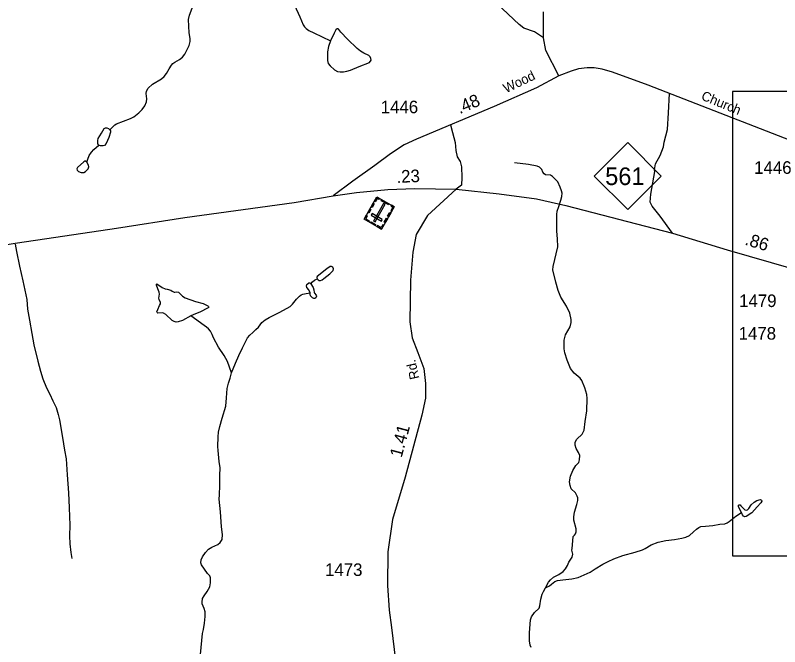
# Model space of a CAD drawing. Extents: x 2126262 to 2293712, y 749403 to 919119.
# Drawn here: x 2268864 to 2276459, y 884123 to 890401 of the extents above; entities that cross this region are included whole.
import ezdxf

# ---------------------------------------------------------------- set-up
doc = ezdxf.new("R2010")
doc.units = 0
for name, color, linetype in [('Exist Cultural Cemetery CELL', 7, 'Continuous'), ('Exist Hydrographic Misc Water Feature', 7, 'Continuous'), ('Exist Hydrographic Pond Under 1500 Sq Ft', 7, 'Continuous'), ('Exist Road Non-System Type 51', 7, 'Continuous'), ('Exist Road Primary NC Attributed', 7, 'Continuous'), ('Exist Road Primary NC Service Mileage Hundredths English Label', 7, 'Continuous'), ('Exist Road Primary NC Shield CELL', 7, 'Continuous'), ('Exist Road Primary NC Shield Number Label', 7, 'Continuous'), ('Exist Road Secondary Mileage Hundredths English Label', 7, 'Continuous'), ('Exist Road Secondary Type 51 Attributed', 7, 'Continuous'), ('Exist Road Secondary Type 51 Label', 7, 'Continuous'), ('Exist Road Secondary Type 51 Number Label', 7, 'Continuous'), ('Map Preparation Inset Cut Line', 7, 'Continuous')]:
    doc.layers.add(name, color=color, linetype=linetype)

msp = doc.modelspace()

# ---------------------------------------------------------------- linework, layer by layer
at = {"layer": 'Exist Cultural Cemetery CELL'}
for points in [[(2272503, 888275.5), (2272330.4, 888374.6), (2272457.1, 888595.4), (2272629.8, 888496.3)], [(2272485.9, 888578.9), (2272480.2, 888569), (2272461.1, 888579.9), (2272441, 888544.9), (2272431.3, 888550.4), (2272457.1, 888595.4)], [(2272574.3, 888514.9), (2272500.7, 888557.2), (2272506.3, 888567.1), (2272579.9, 888524.8)], [(2272431, 888527.1), (2272409.5, 888489.5), (2272399.6, 888495.2), (2272421.1, 888532.7)], [(2272423.1, 888355.1), (2272439.3, 888345.9), (2272540.2, 888521.7), (2272524, 888531)], [(2272601.1, 888512.7), (2272595.4, 888502.8), (2272614.5, 888491.8), (2272594.3, 888456.8), (2272604, 888451.2), (2272629.8, 888496.2)], [(2272351.9, 888412.2), (2272361.7, 888406.6), (2272345.7, 888378.6), (2272380.9, 888358.5), (2272375.4, 888348.8), (2272330.3, 888374.6)], [(2272398.2, 888469.9), (2272376.6, 888432.3), (2272366.7, 888438), (2272388.3, 888475.6)], [(2272501.5, 888354.8), (2272510.8, 888371), (2272408.7, 888429.6), (2272399.4, 888413.4)], [(2272595, 888435.6), (2272573.5, 888398.1), (2272563.6, 888403.7), (2272585.1, 888441.3)], [(2272438.8, 888312.4), (2272393.9, 888338.2), (2272399.5, 888348), (2272444.5, 888322.2)], [(2272561.5, 888377.3), (2272540, 888339.8), (2272530.1, 888345.4), (2272551.7, 888383)], [(2272524.6, 888313), (2272514.8, 888318.7), (2272498.7, 888290.8), (2272463.6, 888311), (2272458, 888301.3), (2272503, 888275.5)]]:
    msp.add_lwpolyline(points, close=True, dxfattribs=at)
at = {"layer": 'Exist Hydrographic Misc Water Feature'}
for points in [[(2269805.2, 889262.9), (2269832.3, 889290.1), (2269852.1, 889309.9), (2269869.7, 889322), (2269940.1, 889348.4), (2270008.3, 889374.8), (2270041.3, 889392.4), (2270090.8, 889430.9), (2270123.8, 889465.1), (2270150.2, 889501.4), (2270168.9, 889540.6), (2270172.2, 889570.3), (2270163.4, 889624.2), (2270166.7, 889646.2), (2270185.4, 889677), (2270226.1, 889716.7), (2270316.3, 889767.3), (2270344.9, 889792.6), (2270365.8, 889822.3), (2270393.3, 889869.6), (2270415.9, 889905.3), (2270430.2, 889922.9), (2270450, 889936.1), (2270495.1, 889961.4), (2270525.9, 889985.6), (2270550.1, 890015.4), (2270573.2, 890059.4), (2270590.8, 890100.1), (2270602.9, 890138.3), (2270602.9, 890171.3), (2270591.9, 890226.4), (2270586.4, 890357.3), (2270595.2, 890400.3), (2270632.6, 890498.9)], [(2271639.3, 890500.4), (2271691, 890383.7), (2271725.7, 890307), (2271737.8, 890286.1), (2271755.4, 890268.5), (2271780.7, 890249.8), (2271831.3, 890224.5), (2271995.2, 890146.3)], [(2269575.3, 888939.7), (2269586.3, 888971.6), (2269599.5, 889008), (2269622.6, 889041), (2269644.6, 889066.3), (2269694.1, 889110.3)], [(2274133.1, 884708), (2274161.1, 884764.9), (2274181.6, 884788.6), (2274210.7, 884813.4), (2274263.5, 884841.4), (2274306.7, 884871.7), (2274331.5, 884897.5), (2274349.8, 884929.9), (2274362.7, 884962.3), (2274377.8, 884983.8), (2274398.3, 885015.1), (2274404.8, 885042.7), (2274395.1, 885082.7), (2274397.2, 885098.8), (2274403.7, 885177.6), (2274408, 885217.5), (2274418.8, 885232.6), (2274428.5, 885245.6), (2274436, 885267.1), (2274436, 885294.1), (2274413.4, 885379.9), (2274412.3, 885414.4), (2274419.9, 885460.8), (2274442.5, 885537.4), (2274452.2, 885577.3), (2274454.4, 885603.2), (2274447.9, 885621.5), (2274428.5, 885652.8), (2274388.6, 885694.2), (2274375.7, 885726.6), (2274371.3, 885761.1), (2274380, 885820.4), (2274403.7, 885875.4), (2274433.9, 885926.1), (2274461.9, 885955.3), (2274470.5, 885980.1), (2274471.6, 886023.2), (2274460.8, 886054), (2274436, 886095), (2274425.2, 886128.4), (2274427.4, 886155.4), (2274444.7, 886187.7), (2274495.3, 886237.4), (2274516.9, 886276.2), (2274525.5, 886362.5), (2274542.8, 886469.7), (2274547.1, 886591.6), (2274543.8, 886630.5), (2274523.4, 886696.3), (2274492.1, 886770.7), (2274474.8, 886793.3), (2274417.7, 886844), (2274381, 886889.7), (2274346.5, 886970.6), (2274322.8, 887046.1), (2274317.4, 887086), (2274318.5, 887170.8), (2274331.5, 887223.7), (2274375.7, 887304.6), (2274388.6, 887345.6), (2274387.5, 887375.8), (2274373.5, 887439.4), (2274340.1, 887508.5), (2274284, 887597.2), (2274257.1, 887663), (2274235.5, 887746.1), (2274206.4, 887869.1), (2274208.5, 887902.5), (2274253.8, 888098.3), (2274252.7, 888177.1), (2274244.1, 888255.8), (2274243, 888329.1), (2274243, 888419.7), (2274248.4, 888452), (2274263.5, 888500.6), (2274284, 888564.2), (2274293.7, 888598.8), (2274298, 888632.2), (2274291.6, 888655.9), (2274278.6, 888692.6), (2274253.8, 888743.8), (2274223.6, 888776.2), (2274199.9, 888797.8), (2274181.6, 888809.7), (2274132.5, 888815), (2274118.5, 888823.7), (2274106.7, 888840.9), (2274095.9, 888866.8), (2274072.2, 888891.6), (2274048.4, 888900.3), (2273962.2, 888916.4), (2273824.2, 888933.7)], [(2271800.9, 887732.4), (2271818.1, 887750.7), (2271837.5, 887766.9), (2271863.4, 887779.9)], [(2271012.5, 886845), (2271051.2, 886942.9), (2271084.7, 887019.5), (2271120.2, 887096), (2271172, 887195.3), (2271194.6, 887220.1), (2271223.7, 887247.1), (2271253.9, 887275.7), (2271279.8, 887301.5), (2271315.4, 887345.8), (2271347.7, 887371.7), (2271387.6, 887396.5), (2271484.7, 887446.1), (2271565, 887487.7), (2271596.2, 887507.2), (2271620, 887529.8), (2271659.8, 887579.4), (2271689, 887608.6), (2271705.1, 887620.4), (2271720.2, 887628), (2271752.6, 887635.5), (2271792.5, 887642)], [(2271012.5, 886845), (2270972.7, 886958.9), (2270940.3, 887017.2), (2270884.2, 887101.3), (2270832.5, 887195.2), (2270819.6, 887228.6), (2270803.4, 887259.5), (2270785.1, 887283.2), (2270762.4, 887300.5), (2270718.2, 887331.8), (2270667.5, 887370.6), (2270608.2, 887413.7)], [(2270877.8, 886114.5), (2270878.9, 886211.4), (2270883.2, 886257.8), (2270896.1, 886311.7), (2270920.9, 886394.8), (2270955.4, 886514.5), (2270961.9, 886598.6), (2270969.4, 886690.8), (2270981.3, 886742.5), (2270998.5, 886793.2), (2271012.5, 886845)], [(2270704.2, 884045.8), (2270723.6, 884255.4), (2270733.3, 884294.2), (2270743, 884359), (2270750.6, 884423.7), (2270751.6, 884470.1), (2270741.9, 884503.9), (2270722.5, 884548.2), (2270720.4, 884566.5), (2270724.7, 884602.1), (2270740.9, 884629.1), (2270771, 884671.1), (2270798, 884718.6), (2270803.4, 884759.6), (2270804.5, 884807.7), (2270798, 884828.2), (2270775.4, 884851.9), (2270712.8, 884936.1), (2270707.4, 884957.7), (2270710.7, 884985.7), (2270724.7, 885018.1), (2270752.7, 885059.1), (2270784, 885093), (2270816.3, 885114.6), (2270876.7, 885140.5), (2270898.3, 885158.8), (2270918.7, 885189), (2270922, 885238.7), (2270914.4, 885314.2), (2270904.7, 885465.2), (2270889.6, 885591.8), (2270891.8, 885633.9), (2270895, 885725.6), (2270897.2, 885825.9), (2270898.3, 885900.9), (2270890.7, 885965.6), (2270878.9, 886074.6), (2270877.8, 886114.5)], [(2274133.1, 884708), (2274173, 884729.1), (2274191.3, 884745.3), (2274223.3, 884770.1), (2274252.4, 884782), (2274305.3, 884788.5), (2274394.7, 884797.1), (2274456.2, 884812.2), (2274516.6, 884837), (2274576.9, 884862.9), (2274626.5, 884897.4), (2274702, 884943.8), (2274753.8, 884970.8), (2274809.8, 884997.8), (2274899.7, 885029), (2275021.6, 885062.5), (2275094.9, 885086.6), (2275120.8, 885100.7), (2275182.2, 885135.2), (2275251.2, 885164.3), (2275326.7, 885179.4), (2275413.4, 885190.2), (2275486.7, 885203.2), (2275527.6, 885213.9), (2275561.1, 885230.1), (2275601, 885264.6), (2275631.1, 885292.7), (2275653.8, 885307.8), (2275675.3, 885317.5), (2275722.8, 885321.8), (2275793.9, 885328.3), (2275864, 885341.2), (2275913.6, 885346.6), (2275936.3, 885354.2), (2275956.7, 885367.1), (2276023.6, 885420), (2276078.6, 885458.8)], [(2273988.6, 884115.2), (2273978.9, 884137.9), (2273972.4, 884182.1), (2273974.6, 884260.9), (2273983.2, 884390.3), (2273992.9, 884421.1), (2274022, 884462), (2274069.5, 884506.3), (2274075.9, 884528.9), (2274086.7, 884595.8), (2274098.6, 884645.4), (2274111.5, 884672.4), (2274133.1, 884708)]]:
    msp.add_lwpolyline(points, dxfattribs=at)
at = {"layer": 'Exist Hydrographic Pond Under 1500 Sq Ft'}
for points in [[(2271995.2, 890146.3), (2271977, 890091.6), (2271967.1, 890038.8), (2271964.9, 889992.6), (2271966, 889950.8), (2271973.7, 889919.9), (2271991.3, 889897.9), (2272034.2, 889858.3), (2272063.9, 889842.9), (2272091.4, 889838.5), (2272124.4, 889839.6), (2272157.4, 889844), (2272194.8, 889855), (2272280.6, 889890.2), (2272384, 889932), (2272399.4, 889953), (2272398.3, 889969.5), (2272391.7, 889987.1), (2272376.3, 890000.3), (2272325.7, 890024.5), (2272293.8, 890043.2), (2272260.8, 890071.8), (2272165.1, 890164.3), (2272099.1, 890233.6), (2272080.4, 890258.9), (2272072.7, 890264.4), (2272061.7, 890265.5), (2272048.5, 890256.7), (2272030.9, 890223.7)], [(2269575.3, 888939.7), (2269563.2, 888949.6), (2269555.5, 888949.6), (2269545.6, 888945.2), (2269484, 888888), (2269476.3, 888873.7), (2269478.5, 888861.6), (2269491.7, 888846.2), (2269520.3, 888838.5), (2269546.7, 888838.5), (2269563.2, 888848.4), (2269587.4, 888872.6), (2269594, 888894.6), (2269590.7, 888912.2)], [(2271863.4, 887779.9), (2271874.2, 887769.1), (2271885, 887763.7), (2271897.9, 887763.7), (2271913, 887769.1), (2271931.3, 887784.2), (2271988.5, 887830.6), (2272023, 887864), (2272027.3, 887879.1), (2272018.6, 887895.3), (2272004.6, 887903.9), (2271992.8, 887902.8), (2271958.3, 887879.1), (2271863.4, 887802.5), (2271861.2, 887795)], [(2270608.2, 887413.7), (2270525.9, 887367), (2270481.7, 887351.9), (2270462.3, 887350.8), (2270442.9, 887356.2), (2270422.4, 887367), (2270359.8, 887425.3), (2270338.3, 887440.4), (2270324.3, 887441.5), (2270279, 887440.4), (2270273.6, 887444.7), (2270271.4, 887452.2), (2270279, 887476), (2270298.4, 887514.8), (2270308.1, 887533.2), (2270308.1, 887545), (2270295.2, 887575.2), (2270291.9, 887588.2), (2270297.3, 887629.2), (2270295.2, 887647.5), (2270280.1, 887682), (2270266.1, 887716.5), (2270267.1, 887726.3), (2270271.4, 887729.5), (2270281.1, 887725.2), (2270322.1, 887693.9), (2270354.5, 887682), (2270373.9, 887677.7), (2270408.4, 887668), (2270421.3, 887659.4), (2270443.9, 887648.6), (2270450.4, 887648.6), (2270470.9, 887652.9), (2270486, 887648.6), (2270500, 887633.5), (2270527, 887607.6), (2270551.8, 887592.5), (2270655.3, 887554.7), (2270731.8, 887534.2), (2270776, 887513.7), (2270784.6, 887506.2), (2270785.7, 887499.7), (2270779.2, 887493.2), (2270696.2, 887449), (2270655.3, 887432.8)], [(2276078.6, 885458.8), (2276059.8, 885494.1), (2276049, 885518.9), (2276049, 885529.7), (2276056.6, 885532.9), (2276065.2, 885534), (2276073.8, 885523.2), (2276112.6, 885484.4), (2276127.7, 885481.1), (2276137.4, 885483.3), (2276153.6, 885498.4), (2276175.2, 885532.9), (2276204.3, 885559.9), (2276232.3, 885577.2), (2276269, 885585.8), (2276276.5, 885581.5), (2276280.8, 885570.7), (2276271.1, 885552.3), (2276235.5, 885513.5), (2276180.6, 885454.2), (2276125.6, 885417.5), (2276111.6, 885415.3), (2276098.6, 885421.8), (2276090, 885433.7)]]:
    msp.add_lwpolyline(points, close=True, dxfattribs=at)
for points in [[(2269694.1, 889110.3), (2269685.3, 889124.2), (2269683.1, 889138.5), (2269683.1, 889157.2), (2269688.6, 889174.8), (2269720.5, 889229.8), (2269748, 889276.1), (2269760.1, 889281.6), (2269773.3, 889280.5), (2269789.8, 889276.1), (2269805.2, 889262.9)], [(2269805.2, 889262.9), (2269811.8, 889253), (2269811.8, 889237.6), (2269795.3, 889186.9), (2269765.6, 889127.5), (2269749.1, 889106.6), (2269735.9, 889102.2), (2269711.7, 889102.2), (2269694.1, 889110.3)], [(2271792.5, 887642), (2271781.5, 887672), (2271762.1, 887695.7), (2271756.7, 887710.8), (2271761, 887724.8), (2271781.5, 887742.1), (2271789, 887741), (2271800.9, 887732.4)], [(2271800.9, 887732.4), (2271823.5, 887694.6), (2271828.9, 887670.9), (2271833.2, 887646.1), (2271838.6, 887638.5), (2271854.8, 887619.1), (2271856.9, 887607.3), (2271851.5, 887593.2), (2271839.7, 887583.5), (2271830, 887584.6), (2271817, 887591.1), (2271798.7, 887612.7), (2271795.5, 887626.7), (2271792.5, 887642)]]:
    msp.add_lwpolyline(points, dxfattribs=at)
at = {"layer": 'Exist Road Non-System Type 51'}
for points in [[(2274113.2, 890177.7), (2274022.6, 890237.7), (2273915.2, 890274), (2273870.6, 890307.5), (2273537.8, 890623.5)], [(2275392.7, 888233.9), (2275271.7, 888405.1), (2275191.1, 888502.2), (2275171.6, 888544), (2275180, 888623.6), (2275219, 888846.5), (2275215.5, 888863.2), (2275225.2, 888923.2), (2275271.2, 889005.6), (2275303.3, 889092.1), (2275310.3, 889138.2), (2275342.4, 889265.9), (2275354.9, 889429.2), (2275364.3, 889622.5)], [(2273188.6, 889311.6), (2273208.4, 889235.8), (2273234.9, 889136.7), (2273241.8, 889057.2), (2273254.4, 888994.3), (2273285.1, 888946.9), (2273298.9, 888894.5), (2273300.3, 888788.4), (2273296.2, 888713), (2273245.6, 888671.8)], [(2268864.5, 888126.7), (2268877.4, 888052.9), (2268906.7, 887905.3), (2268938, 887759.5), (2268977.8, 887576.1), (2268986.6, 887478.1), (2269005.7, 887370.3), (2269029, 887238.7), (2269049.9, 887122.9), (2269089.6, 886961.3), (2269116.3, 886863.5), (2269137.1, 886787.7), (2269174, 886696.2), (2269206.5, 886632.5), (2269237.1, 886566.9), (2269269.7, 886501.2), (2269290.3, 886433.4), (2269302.9, 886377.6), (2269332.4, 886201.8), (2269353.7, 886078.2), (2269368.5, 885992.3), (2269379.9, 885830.5), (2269393.6, 885654.6), (2269401.1, 885504.7), (2269404.7, 885332.8), (2269403.7, 885226.9), (2269406.4, 885146.9), (2269417.2, 885059), (2269425.7, 884999.3)]]:
    msp.add_lwpolyline(points, dxfattribs=at)
at = {"layer": 'Exist Road Primary NC Attributed'}
for points in [[(2272023.1, 888607.1), (2272255.5, 888640), (2272566.9, 888667.8), (2272834.6, 888678.9), (2273245.6, 888671.8)], [(2273245.6, 888671.8), (2273670.6, 888627.2), (2274042.1, 888574.3), (2274333.6, 888508.7), (2275392.7, 888233.9), (2275936.6, 888069.2), (2277053, 887745.9), (2277664, 887587.9)], [(2264038.9, 887925.5), (2264486.7, 887976.2), (2264743.9, 887995.7), (2265087, 887995.7), (2265606.2, 887967.9), (2265996.7, 887942.8), (2266523.8, 887919), (2267005.7, 887899.5), (2267339.5, 887908), (2267610, 887930.3), (2268117.6, 888014.1), (2268863.9, 888134), (2269268.3, 888194.2), (2269870.7, 888283.5), (2270549.9, 888389.1), (2271636.4, 888539.5), (2272023.1, 888607.1)]]:
    msp.add_lwpolyline(points, dxfattribs=at)
at = {"layer": 'Exist Road Primary NC Shield CELL'}
msp.add_lwpolyline([(2274616, 888802.4), (2274949, 889135.4), (2275282, 888802.4), (2274949, 888469.4)], close=True, dxfattribs=at)
at = {"layer": 'Exist Road Secondary Type 51 Attributed'}
for points in [[(2274264.3, 889798.2), (2274136.9, 890052.1), (2274113.2, 890177.7), (2274112.1, 890435.6)], [(2278282.2, 887728.2), (2277647.2, 888186.9), (2277526.5, 888300.6), (2277224.2, 888781.2), (2277139.1, 888895.6), (2277072.2, 888951.5), (2276982.9, 888994.7), (2275152.6, 889704.7), (2274799, 889835.7), (2274694.4, 889865), (2274616.3, 889879), (2274546.6, 889879), (2274460.1, 889867.8), (2274386.2, 889845.5), (2274264.3, 889798.2)], [(2274264.3, 889798.2), (2274043.9, 889678.2), (2273623.6, 889494.5), (2272850.8, 889170.2), (2272728.1, 889111.6), (2272591.5, 889022.3), (2272435.8, 888905.8), (2272218.3, 888752.3), (2272023.1, 888607.1)], [(2273245.6, 888671.8), (2272958.4, 888409.9), (2272846.8, 888220.1), (2272813.3, 888047), (2272791, 887767.8), (2272785.4, 887354.7), (2272807.7, 887192.8), (2272862.1, 887049), (2272923.5, 886889.9), (2272940.2, 886739.1), (2272940.2, 886593.9), (2272904, 886423.7), (2272738, 885808.1), (2272612.5, 885389.4), (2272566.5, 885066.9), (2272563.7, 884731.9), (2272577.6, 884486.3), (2272602.7, 884316), (2272671.1, 883742.3)]]:
    msp.add_lwpolyline(points, dxfattribs=at)
at = {"layer": 'Map Preparation Inset Cut Line'}
msp.add_lwpolyline([(2280402.8, 889643.9), (2275988.7, 889643.9), (2275988.7, 885026), (2280402.8, 885026)], close=True, dxfattribs=at)

# ---------------------------------------------------------------- texts
at = {"layer": 'Exist Road Primary NC Service Mileage Hundredths English Label'}
for s, rotation, p in [('.23', 2.38794, (2272654.1, 888733.9)), ('.86', 343.15248, (2276105, 888121.8))]:
    msp.add_text(s, height=125, rotation=rotation, dxfattribs=at).set_placement(p)
at = {"layer": 'Exist Road Primary NC Shield Number Label'}
msp.add_text('561', height=175, dxfattribs=at).set_placement((2274725.1, 888712.7))
at = {"layer": 'Exist Road Secondary Mileage Hundredths English Label'}
for s, rotation, p in [('.48', 22.76322, (2273279.3, 889417.8)), ('1.41', 74.87769, (2272702.4, 885997.3))]:
    msp.add_text(s, height=125, rotation=rotation, dxfattribs=at).set_placement(p)
at = {"layer": 'Exist Road Secondary Type 51 Label'}
for s, rotation, p in [('Wood', 25.74817, (2273740, 889624.6)), ('Church', 337.53609, (2275671.5, 889564.9)), ('Rd.', 102.73961, (2272879.8, 886792.2))]:
    msp.add_text(s, height=95, rotation=rotation, dxfattribs=at).set_placement(p)
at = {"layer": 'Exist Road Secondary Type 51 Number Label'}
for s, p in [('1446', (2272494.9, 889426.8)), ('1446', (2276204.9, 888824.4)), ('1479', (2276055.7, 887500.1)), ('1478', (2276050.6, 887176.1)), ('1473', (2271941.5, 884826.7))]:
    msp.add_text(s, height=125, dxfattribs=at).set_placement(p)

doc.saveas('drawing.dxf')
